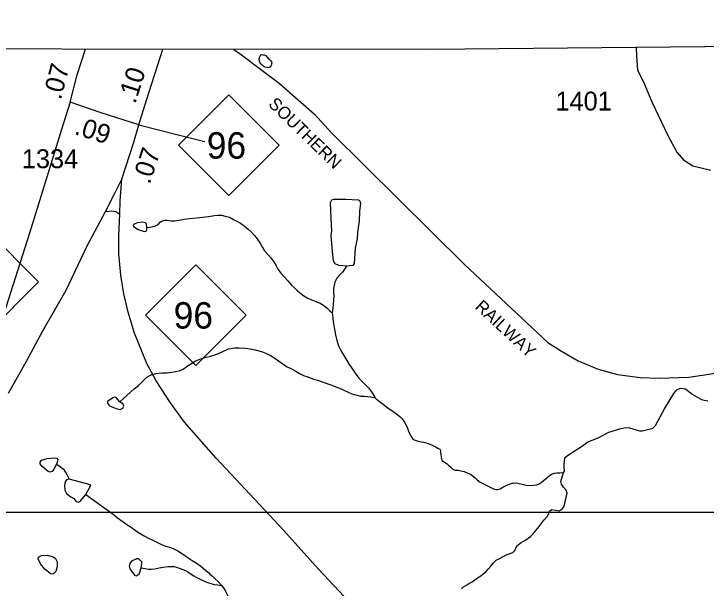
# Model space of a CAD drawing. Extents: x 2056842 to 2160602, y 826753 to 1016856.
# Drawn here: x 2064881 to 2069461, y 1012641 to 1016443 of the extents above; entities that cross this region are included whole.
import ezdxf

# ---------------------------------------------------------------- set-up
doc = ezdxf.new("R2010")
doc.units = 0
for name, color, linetype in [('Exist Boundary Political CountyLine', 7, 'Continuous'), ('Exist Hydrographic Misc Water Feature', 7, 'Continuous'), ('Exist Railroad Mainline', 7, 'Continuous'), ('Exist Railroad Mainline Label', 7, 'Continuous'), ('Exist Road Non-System Type 51', 7, 'Continuous'), ('Exist Road Primary NC Attributed', 7, 'Continuous'), ('Exist Road Primary NC Service Mileage Hundredths English Label', 7, 'Continuous'), ('Exist Road Primary NC Shield CELL', 7, 'Continuous'), ('Exist Road Primary NC Shield Number Label', 7, 'Continuous'), ('Exist Road Secondary Mileage Hundredths English Label', 7, 'Continuous'), ('Exist Road Secondary Type 20 Attributed', 7, 'Continuous'), ('Exist Road Secondary Type 51 Attributed', 7, 'Continuous'), ('Exist Road Secondary Type 51 Number Label', 7, 'Continuous'), ('Map Preparation Inset Cut Line', 7, 'Continuous')]:
    doc.layers.add(name, color=color, linetype=linetype)

msp = doc.modelspace()

# ---------------------------------------------------------------- linework, layer by layer
at = {"layer": 'Exist Boundary Political CountyLine'}
msp.add_lwpolyline([(2096514.8, 1016443.2), (2089277.3, 1016380.6), (2089279.4, 1016378.6), (2084839.2, 1016362.5), (2084839.2, 1016362.5), (2083104.6, 1016349), (2083104.6, 1016351), (2080957.5, 1016324), (2080959.5, 1016324), (2078128.2, 1016305.5), (2076565.5, 1016295.6), (2073533.9, 1016263.6), (2067636.3, 1016206.3), (2062758.7, 1016212.3), (2060814.9, 1016221.2), (2059856.6, 1016190.3)], dxfattribs=at)
at = {"layer": 'Exist Hydrographic Misc Water Feature'}
for points in [[(2066553.7, 1016159.2), (2066559.6, 1016153.2), (2066563.7, 1016147.2), (2066569.6, 1016143.2), (2066575.6, 1016137.2), (2066581.5, 1016131.2), (2066585.6, 1016125.2), (2066587.7, 1016119.3), (2066585.6, 1016113.2), (2066583.8, 1016101.3), (2066581.7, 1016097.3), (2066577.6, 1016091.3), (2066573.7, 1016089.3), (2066567.8, 1016085.3), (2066555.7, 1016087.2), (2066543.8, 1016089.2), (2066533.8, 1016095.2), (2066525.8, 1016103.2), (2066521.7, 1016107.2), (2066513.7, 1016113.1), (2066509.8, 1016119.1), (2066505.7, 1016129.1), (2066503.6, 1016137.1), (2066503.6, 1016147.1), (2066505.7, 1016155.1), (2066509.6, 1016163.2), (2066515.5, 1016171.2), (2066519.6, 1016173.1), (2066529.7, 1016171.2), (2066537.7, 1016171.2), (2066549.5, 1016165.1), (2066553.7, 1016159.2)], [(2067082.6, 1014773.9), (2067029.9, 1014777.6), (2067006.1, 1014788.9), (2066996.1, 1014809), (2066989.8, 1014871.7), (2066979.8, 1014975.8), (2066983.6, 1015007.2), (2066981, 1015090), (2066976, 1015195.3), (2066984.8, 1015211.6), (2067001.1, 1015216.6), (2067076.3, 1015216.6), (2067160.3, 1015211.6), (2067170.3, 1015205.4), (2067174.1, 1015190.3), (2067167.8, 1015135.1), (2067165.3, 1015071.1), (2067155.3, 1014998.4), (2067152.8, 1014954.5), (2067139, 1014891.8), (2067132.7, 1014790.2), (2067124, 1014777.6), (2067082.6, 1014773.9)], [(2065760.3, 1015027.9), (2065795.8, 1015033.8), (2065817.7, 1015039.8), (2065835.6, 1015049.8), (2065849.7, 1015063.8), (2065861.6, 1015071.9), (2065871.6, 1015075.9), (2065881.7, 1015077.9), (2065893.6, 1015077.9), (2065919.6, 1015073.9), (2065945.7, 1015074), (2065971.7, 1015078), (2066007.6, 1015084.1), (2066043.7, 1015088.2), (2066089.6, 1015092.3), (2066129.6, 1015096.4), (2066169.6, 1015102.4), (2066207.5, 1015108.5), (2066229.7, 1015110.5), (2066255.5, 1015110.5), (2066279.7, 1015104.6), (2066307.6, 1015096.7), (2066333.6, 1015082.7), (2066355.6, 1015070.8), (2066379.6, 1015056.8), (2066403.8, 1015040.9), (2066431.6, 1015018.9), (2066451.7, 1015000.9), (2066475.9, 1014973.1), (2066495.8, 1014947), (2066511.8, 1014921.1), (2066526, 1014897.1), (2066539.9, 1014875.1), (2066560.2, 1014851.2), (2066580.1, 1014827.2), (2066600.2, 1014801.2), (2066616.2, 1014775.3), (2066628.3, 1014753.2), (2066648.2, 1014727.3), (2066668.3, 1014703.3), (2066694.3, 1014675.4), (2066718.5, 1014647.4), (2066736.6, 1014629.5), (2066758.5, 1014609.5), (2066780.4, 1014591.6), (2066798.7, 1014577.6), (2066820.6, 1014563.6), (2066846.7, 1014551.7), (2066878.7, 1014539.7), (2066906.5, 1014527.8), (2066928.7, 1014513.8), (2066952.7, 1014493.8), (2066970.7, 1014477.9), (2066986.7, 1014463.9)], [(2065760.3, 1015027.9), (2065759.1, 1015053), (2065751.5, 1015060.5), (2065735.2, 1015064.2), (2065697.6, 1015060.5), (2065677.6, 1015050.4), (2065671.3, 1015044.2), (2065672.6, 1015035.4), (2065703.9, 1015015.3), (2065744, 1015002.8), (2065756.5, 1015005.3), (2065760.3, 1015014.1), (2065760.3, 1015027.9)], [(2067082.6, 1014773.9), (2067054.2, 1014732.1), (2067032.4, 1014712), (2067018.3, 1014694), (2067004.4, 1014666), (2066996.6, 1014626), (2066996.6, 1014601.9), (2066998.6, 1014573.9), (2066996.6, 1014553.9), (2066992.7, 1014513.9), (2066988.8, 1014482), (2066986.7, 1014463.9)], [(2066986.7, 1014463.9), (2066988.8, 1014450), (2066990.8, 1014423.9), (2066994.9, 1014394), (2067001.1, 1014367.9), (2067005, 1014344), (2067009.1, 1014317.9), (2067017.1, 1014280), (2067029.2, 1014246), (2067045.2, 1014214.1), (2067063.4, 1014182.1), (2067083.3, 1014148), (2067099.3, 1014122.1), (2067121.4, 1014090.1), (2067143.6, 1014058.2), (2067163.7, 1014032.3), (2067201.6, 1013994.3), (2067229.7, 1013964.4), (2067247.8, 1013940.4), (2067265.8, 1013910.5), (2067269.9, 1013902.5)], [(2065581.9, 1013875.3), (2065605.7, 1013897.4), (2065627.8, 1013917.3), (2065653.7, 1013941.4), (2065677.7, 1013961.4), (2065705.6, 1013983.5), (2065737.5, 1014015.6), (2065761.5, 1014037.6), (2065789.4, 1014053.7), (2065821.4, 1014061.8), (2065859.5, 1014065.8), (2065895.4, 1014067.9), (2065925.6, 1014072), (2065949.6, 1014076), (2065975.4, 1014080.1), (2065995.5, 1014088.1), (2066017.4, 1014102.1), (2066047.4, 1014124.2), (2066081.4, 1014144.2), (2066111.4, 1014158.3), (2066143.3, 1014168.3), (2066181.3, 1014176.4), (2066223.3, 1014190.5), (2066259.2, 1014206.6), (2066301.2, 1014224.6), (2066341.2, 1014232.7), (2066371.2, 1014232.7), (2066411.3, 1014230.9), (2066445.2, 1014224.9), (2066477.2, 1014219), (2066519.2, 1014207), (2066553.2, 1014195.1), (2066579.3, 1014181.1), (2066607.4, 1014163.2), (2066631.4, 1014147.2), (2066653.3, 1014131.2), (2066685.3, 1014109.3), (2066717.5, 1014093.4), (2066747.4, 1014077.5), (2066771.4, 1014061.5), (2066797.7, 1014049.6), (2066825.5, 1014039.7), (2066863.7, 1014025.6), (2066889.5, 1014017.7), (2066977.7, 1013987.9), (2067045.8, 1013960), (2067067.7, 1013950.1), (2067087.8, 1013942.1), (2067117.7, 1013928.1), (2067143.8, 1013920.2), (2067173.9, 1013912.2), (2067201.8, 1013912.3), (2067240, 1013908.4), (2067269.9, 1013902.5)], [(2068518.2, 1013406), (2068524.8, 1013416.8), (2068522.8, 1013440.8), (2068520.7, 1013460.8), (2068526.7, 1013504.5), (2068543, 1013519.6), (2068650.5, 1013589), (2068674.3, 1013607), (2068746.1, 1013636.2), (2068816.3, 1013673.8), (2068890.6, 1013695.2), (2068929.5, 1013703.9), (2068954.6, 1013702.7), (2069021, 1013683.9), (2069037.3, 1013683.9), (2069107.5, 1013701.4), (2069126.3, 1013717.7), (2069185.2, 1013829.4), (2069246.7, 1013931), (2069269.2, 1013956.7), (2069293, 1013965.5), (2069324.4, 1013961.7), (2069368.3, 1013926.6), (2069429.9, 1013890.5), (2069448, 1013886.5), (2069472, 1013882.5)], [(2065581.9, 1013875.3), (2065558.5, 1013904), (2065547.2, 1013906.5), (2065535.9, 1013901.5), (2065500.8, 1013877.7), (2065499.6, 1013866.4), (2065513.3, 1013848.8), (2065557.2, 1013830), (2065584.8, 1013825), (2065601.1, 1013833.8), (2065608.6, 1013845.1), (2065603.6, 1013858.8), (2065581.9, 1013875.3)], [(2067269.9, 1013902.5), (2067277.9, 1013894.5), (2067299.8, 1013876.4), (2067334.1, 1013852.5), (2067358.1, 1013832.6), (2067388, 1013812.7), (2067414, 1013792.7), (2067434.1, 1013776.7), (2067450.1, 1013762.7), (2067466.1, 1013740.8), (2067478.2, 1013714.9), (2067488.3, 1013692.8), (2067494.2, 1013674.9), (2067508.4, 1013644.9), (2067520.5, 1013628.8), (2067528.5, 1013622.9), (2067556.4, 1013615), (2067576.5, 1013611), (2067594.3, 1013607), (2067622.4, 1013599.1), (2067644.5, 1013589.2), (2067662.6, 1013581.2), (2067674.5, 1013575.2), (2067686.6, 1013569.2), (2067698.5, 1013561.2), (2067702.6, 1013553.2), (2067704.4, 1013541.3), (2067706.5, 1013527.2), (2067708.7, 1013509.2), (2067710.6, 1013499.2), (2067712.6, 1013487.2), (2067722.7, 1013479.3), (2067746.6, 1013463.4), (2067758.7, 1013453.3), (2067772.7, 1013441.3), (2067784.8, 1013429.4), (2067800.8, 1013423.4), (2067820.7, 1013421.4), (2067838.7, 1013417.4), (2067860.7, 1013413.5), (2067880.7, 1013405.5), (2067902.7, 1013395.6), (2067922.8, 1013381.6), (2067934.9, 1013369.7), (2067946.8, 1013357.7), (2067966.9, 1013343.7), (2067992.9, 1013329.8), (2068015.1, 1013319.7), (2068032.9, 1013309.8), (2068058.9, 1013295.8), (2068066.9, 1013293.9), (2068081.1, 1013294), (2068098.9, 1013299.9), (2068114.9, 1013310), (2068138.9, 1013322), (2068164.9, 1013332), (2068188.9, 1013338.1), (2068214.8, 1013336.1), (2068244.9, 1013330.2), (2068271, 1013324.2), (2068297, 1013320.3), (2068318.9, 1013322.4), (2068341.1, 1013326.4), (2068357.1, 1013332.4), (2068368.8, 1013340.4), (2068385, 1013354.5), (2068393, 1013360.5), (2068406.9, 1013372.5), (2068420.9, 1013382.6), (2068438.9, 1013396.6), (2068456.7, 1013402.7), (2068472.9, 1013404.6), (2068494.7, 1013404.7), (2068518.2, 1013406)], [(2065162, 1013462.5), (2065145.7, 1013429.9), (2065134.4, 1013413.6), (2065120.6, 1013409.8), (2065106.8, 1013413.6), (2065068, 1013446.2), (2065055.4, 1013463.7), (2065055.4, 1013476.3), (2065064.2, 1013487.6), (2065100.5, 1013498.9), (2065149.4, 1013503.9), (2065164.5, 1013502.6), (2065172, 1013493.8), (2065168.2, 1013476.3), (2065162, 1013462.5)], [(2065162, 1013462.5), (2065180.8, 1013451.2), (2065208.4, 1013428.6), (2065232.2, 1013393.5), (2065247.2, 1013363.4)], [(2067842.2, 1012637.4), (2067856.3, 1012649.4), (2067870.3, 1012659.5), (2067890.2, 1012671.4), (2067912.1, 1012683.5), (2067930.2, 1012697.6), (2067948.2, 1012709.6), (2067969.9, 1012723.7), (2067985.9, 1012735.7), (2068004, 1012749.8), (2068020, 1012767.7), (2068036, 1012787.8), (2068053.8, 1012809.9), (2068071.9, 1012825.9), (2068089.9, 1012835.9), (2068117.8, 1012849.9), (2068137.7, 1012862), (2068183.1, 1012878), (2068195.7, 1012890.5), (2068207.8, 1012922.1), (2068237.5, 1012944.2), (2068267.1, 1012960.8), (2068299.7, 1012984.4), (2068315.5, 1012998.3), (2068337.4, 1013026.4), (2068355.4, 1013050.4), (2068373.3, 1013074.5), (2068387.4, 1013090.5), (2068413.5, 1013120.5), (2068425.4, 1013150.2), (2068439.2, 1013161.4), (2068488.1, 1013153.9), (2068509.4, 1013165.2), (2068520.7, 1013184), (2068542, 1013270.6), (2068534.5, 1013290.6), (2068517, 1013310.7), (2068504.4, 1013329.5), (2068500.7, 1013348.3), (2068518.2, 1013406)], [(2065247.2, 1013363.4), (2065229.7, 1013358.4), (2065219.6, 1013345.8), (2065215.9, 1013322), (2065217.1, 1013290.6), (2065228.4, 1013268.1), (2065258.5, 1013246.7), (2065277.3, 1013234.2), (2065293.6, 1013215.4), (2065308.6, 1013211.6), (2065322.4, 1013220.4), (2065356.3, 1013261.8)], [(2065356.3, 1013261.8), (2065383.9, 1013310.7), (2065390.1, 1013320.7), (2065386.4, 1013324.5), (2065355, 1013334.5), (2065247.2, 1013363.4)], [(2065356.3, 1013261.8), (2065397.6, 1013231.7), (2065537.2, 1013131.2), (2065567.4, 1013107.2), (2065603.4, 1013081.3), (2065629.3, 1013063.3), (2065649.4, 1013049.4), (2065691.4, 1013019.4), (2065737.5, 1012989.5), (2065767.5, 1012973.6), (2065799.5, 1012959.6), (2065835.6, 1012941.7), (2065857.7, 1012929.7), (2065879.6, 1012921.8), (2065909.6, 1012913.8), (2065935.6, 1012904), (2065965.8, 1012887.9), (2066009.9, 1012860.1), (2066033.8, 1012842.1), (2066059.9, 1012824.1), (2066093.9, 1012804.2), (2066117.9, 1012786.3), (2066133.9, 1012774.3), (2066149.9, 1012758.3), (2066167.9, 1012744.3), (2066178, 1012734.4), (2066194, 1012720.4), (2066212, 1012702.4), (2066232.1, 1012684.5), (2066252.2, 1012662.5), (2066254.1, 1012658.5)], [(2065166.9, 1012785.5), (2065157.7, 1012752.6), (2065148.6, 1012739.6), (2065137.9, 1012734.3), (2065124.1, 1012736.6), (2065086.7, 1012766.4), (2065056.1, 1012803.1), (2065040.9, 1012835.2), (2065044.7, 1012847.4), (2065064.6, 1012858.1), (2065102.7, 1012859.6), (2065140.2, 1012848.2), (2065156.2, 1012837.5), (2065167.7, 1012815.3), (2065166.9, 1012785.5)], [(2065722.3, 1012776.4), (2065728.6, 1012802.7), (2065727.3, 1012815.3), (2065706, 1012836.6), (2065692.2, 1012835.3), (2065659.6, 1012819), (2065648.4, 1012804), (2065643.4, 1012786.4), (2065648.4, 1012768.8), (2065678.5, 1012727.5), (2065691, 1012723.7), (2065709.8, 1012735), (2065722.3, 1012776.4)], [(2065722.3, 1012776.4), (2065773.8, 1012767.5), (2065789.8, 1012767.6), (2065813.8, 1012769.7), (2065841.9, 1012775.7), (2065868, 1012779.7), (2065901.8, 1012783.8), (2065919.8, 1012783.8), (2065942, 1012783.8), (2065958, 1012779.9), (2065982, 1012772), (2065998, 1012766), (2066016, 1012758.1), (2066032, 1012750.1), (2066048, 1012738.1), (2066072, 1012724.1), (2066088, 1012714.2), (2066104, 1012704.3), (2066125.9, 1012694.2), (2066150.1, 1012684.3), (2066178.2, 1012674.3), (2066206.1, 1012666.3), (2066228, 1012662.4), (2066254.1, 1012658.5)], [(2066254.1, 1012658.5), (2066268.2, 1012642.5), (2066284.2, 1012616.6), (2066294.3, 1012592.5), (2066302.3, 1012564.5), (2066310.5, 1012544.6), (2066324.4, 1012518.6), (2066342.9, 1012477.8), (2066372.9, 1012439), (2066415.6, 1012391.3), (2066463.2, 1012362.5), (2066544.7, 1012339.9), (2066600.2, 1012331.1), (2066676.7, 1012334.9), (2066787, 1012342.4), (2066857.2, 1012346.1), (2066904.7, 1012343.7), (2067014.8, 1012315.9), (2067078.2, 1012311), (2067164.7, 1012299.7)]]:
    msp.add_lwpolyline(points, dxfattribs=at)
at = {"layer": 'Exist Railroad Mainline'}
msp.add_lwpolyline([(2066337.2, 1016207.9), (2066387.4, 1016171.2), (2066495.6, 1016091.3), (2066635.8, 1015983.5), (2066870.2, 1015780), (2066982.4, 1015656.2), (2067862.3, 1014783.6), (2068413.2, 1014266.6), (2068503.3, 1014210.7), (2068615.4, 1014146.9), (2068747.5, 1014091.1), (2068873.6, 1014055.3), (2069025.6, 1014035.7), (2069149.6, 1014031.9), (2069345.5, 1014038.3), (2069523.5, 1014064.6)], dxfattribs=at)
at = {"layer": 'Exist Road Non-System Type 51'}
for points in [[(2065253.1, 1015857.7), (2065195.2, 1015677.2), (2065115.8, 1015418.4), (2064984.4, 1014990.6), (2064828, 1014499), (2064680.6, 1014131.8), (2064590.1, 1013883), (2064551.5, 1013751.3), (2064544.7, 1013621.9), (2064490.3, 1013560.6), (2064382.8, 1013491.1)], [(2065706.9, 1015709.3), (2065958.6, 1015645.2), (2066144.6, 1015597.5)], [(2065487.1, 1015135.3), (2065529.4, 1015139.5), (2065555.4, 1015133.8), (2065582.7, 1015117.9)]]:
    msp.add_lwpolyline(points, dxfattribs=at)
at = {"layer": 'Exist Road Primary NC Attributed'}
for points in [[(2065706.9, 1015709.3), (2065759.1, 1015872.8), (2065866.4, 1016208.5)], [(2065595.9, 1015349.5), (2065675.2, 1015593.5), (2065706.9, 1015709.3)], [(2064846.2, 1013932.1), (2064961.9, 1014138.7), (2065073.1, 1014345.3), (2065227, 1014614.5), (2065365.4, 1014907.3), (2065487.1, 1015135.3), (2065543.9, 1015247.7), (2065595.9, 1015349.5)], [(2067065.4, 1012586.4), (2066896.4, 1012766.9), (2066665.1, 1013025.7), (2066219.3, 1013501.3), (2066010.7, 1013739.7), (2065916.5, 1013867.9), (2065821.3, 1014013.2), (2065760, 1014129), (2065678.4, 1014329.7), (2065637.6, 1014468.1), (2065608.1, 1014590.7), (2065587.7, 1014713.3), (2065576.3, 1014855.5), (2065576.3, 1014973.5), (2065582.7, 1015117.9), (2065583.1, 1015205.1), (2065595.9, 1015349.5)]]:
    msp.add_lwpolyline(points, dxfattribs=at)
at = {"layer": 'Exist Road Primary NC Shield CELL'}
for points in [[(2065970, 1015574.4), (2066303, 1015907.4), (2066636, 1015574.4), (2066303, 1015241.4)], [(2064377.5, 1014668.6), (2064710.5, 1015001.6), (2065043.5, 1014668.6), (2064710.5, 1014335.6)], [(2065750.9, 1014449.4), (2066083.9, 1014782.4), (2066416.9, 1014449.4), (2066083.9, 1014116.4)]]:
    msp.add_lwpolyline(points, close=True, dxfattribs=at)
at = {"layer": 'Exist Road Secondary Type 20 Attributed'}
msp.add_lwpolyline([(2068998.6, 1016219.6), (2068999.3, 1016162.1), (2069006.1, 1016072.4), (2069050.3, 1015981.6), (2069101.3, 1015861.3), (2069206.6, 1015638.4), (2069266.7, 1015528.3), (2069311, 1015477.2), (2069372, 1015438), (2069491.1, 1015407.3)], dxfattribs=at)
at = {"layer": 'Exist Road Secondary Type 51 Attributed'}
for points in [[(2065253.1, 1015857.7), (2065300.7, 1016039.3), (2065355.9, 1016209.1)], [(2065706.9, 1015709.3), (2065459.5, 1015787.3), (2065253.1, 1015857.7)]]:
    msp.add_lwpolyline(points, dxfattribs=at)
at = {"layer": 'Map Preparation Inset Cut Line'}
msp.add_lwpolyline([(2075417.8, 1016302.8), (2075417.8, 1013141.6), (2061195.2, 1013141.6), (2061195.2, 1016223)], dxfattribs=at)

# ---------------------------------------------------------------- texts
at = {"layer": 'Exist Railroad Mainline Label'}
for s, rotation, p in [('SOUTHERN', 315.7848, (2066559.1, 1015839.7)), ('RAILWAY', 317.0715, (2067926.4, 1014496.8))]:
    msp.add_text(s, height=82.02, rotation=rotation, dxfattribs=at).set_placement(p)
at = {"layer": 'Exist Road Primary NC Service Mileage Hundredths English Label'}
for s, rotation, p in [('.10', 72.2691, (2065684, 1015843)), ('.07', 71.9988, (2065780.2, 1015310.1))]:
    msp.add_text(s, height=125, rotation=rotation, dxfattribs=at).set_placement(p)
at = {"layer": 'Exist Road Primary NC Shield Number Label'}
for p in [(2066157.2, 1015484.7), (2065938, 1014359.7)]:
    msp.add_text('96', height=175, dxfattribs=at).set_placement(p)
at = {"layer": 'Exist Road Secondary Mileage Hundredths English Label'}
for s, rotation, p in [('.07', 75.3037, (2065191.5, 1015869.2)), ('.09', 342.5094, (2065275.2, 1015648.8))]:
    msp.add_text(s, height=125, rotation=rotation, dxfattribs=at).set_placement(p)
at = {"layer": 'Exist Road Secondary Type 51 Number Label'}
for s, p in [('1401', (2068464.6, 1015803.3)), ('1334', (2064934.1, 1015421.6))]:
    msp.add_text(s, height=125, dxfattribs=at).set_placement(p)

doc.saveas('drawing.dxf')
